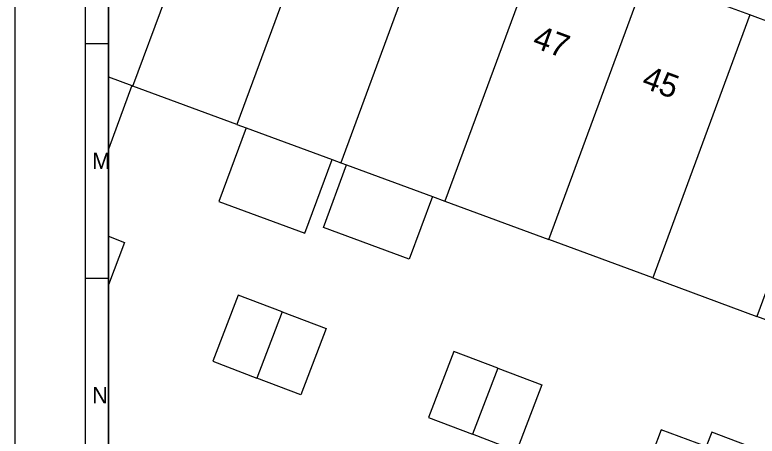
# Model space of a CAD drawing. Extents: x 192672 to 192910, y 446344 to 446512.
# Drawn here: x 192671.74 to 192703.44, y 446380.91 to 446398.88 of the extents above; entities that cross this region are included whole.
import ezdxf

# ---------------------------------------------------------------- set-up
doc = ezdxf.new("R2010")
doc.units = 0
for name, color, linetype in [('1010 viewport', 7, 'Continuous'), ('huisnummerreeks BGT', 7, 'Continuous'), ('Luifel', 7, 'Continuous'), ('pand op maaiveld vlak', 7, 'Continuous'), ('X-XX-AL-TEKENBLAD-S', 7, 'Continuous')]:
    doc.layers.add(name, color=color, linetype=linetype)

msp = doc.modelspace()

# ---------------------------------------------------------------- linework, layer by layer
at = {"layer": '1010 viewport'}
msp.add_lwpolyline([(192675.743, 446509.756), (192860.643, 446509.756), (192860.643, 446345.556), (192675.743, 446345.556)], close=True, dxfattribs=at)
at = {"layer": 'Luifel'}
msp.add_line((192676.742, 446395.864), (192675.743, 446393.155), dxfattribs=at)
for points in [[(192681.619, 446394.065), (192680.458, 446390.919), (192684.13, 446389.564), (192685.291, 446392.711)], [(192689.572, 446391.132), (192688.588, 446388.464), (192684.925, 446389.814), (192685.908, 446392.483)]]:
    msp.add_lwpolyline(points, dxfattribs=at)
at = {"layer": 'pand op maaiveld vlak'}
for p, q in [((192676.789, 446395.847), (192680.928, 446407.068)), ((192685.368, 446405.43), (192681.229, 446394.209)), ((192689.808, 446403.792), (192685.669, 446392.571)), ((192694.248, 446402.155), (192690.11, 446390.934)), ((192694.55, 446389.296), (192698.688, 446400.517)), ((192703.129, 446398.879), (192698.688, 446400.517)), ((192703.129, 446398.879), (192698.99, 446387.658)), ((192707.569, 446397.242), (192703.129, 446398.879)), ((192707.569, 446397.242), (192703.43, 446386.021)), ((192675.743, 446396.232), (192676.742, 446395.864)), ((192676.742, 446395.864), (192676.789, 446395.847)), ((192681.229, 446394.209), (192676.789, 446395.847)), ((192681.229, 446394.209), (192681.619, 446394.065)), ((192681.619, 446394.065), (192685.291, 446392.711)), ((192685.291, 446392.711), (192685.669, 446392.571)), ((192685.669, 446392.571), (192685.908, 446392.483)), ((192685.908, 446392.483), (192689.572, 446391.132)), ((192689.572, 446391.132), (192690.11, 446390.934)), ((192690.11, 446390.934), (192694.55, 446389.296)), ((192698.99, 446387.658), (192694.55, 446389.296)), ((192698.99, 446387.658), (192703.43, 446386.021)), ((192683.154, 446386.21), (192682.08, 446383.388)), ((192692.365, 446383.812), (192691.291, 446380.989))]:
    msp.add_line(p, q, dxfattribs=at)
for points in [[(192707.569, 446397.242), (192712.009, 446395.604), (192709.342, 446388.371), (192707.87, 446384.383), (192703.43, 446386.021)], [(192675.743, 446389.434), (192676.43, 446389.173), (192675.743, 446387.368)], [(192683.154, 446386.21), (192681.275, 446386.925), (192680.201, 446384.102), (192682.08, 446383.388)], [(192683.154, 446386.21), (192685.032, 446385.495), (192683.958, 446382.673), (192682.08, 446383.388)], [(192692.365, 446383.812), (192690.486, 446384.526), (192689.412, 446381.704), (192691.291, 446380.989)], [(192692.365, 446383.812), (192694.243, 446383.097), (192693.169, 446380.274), (192691.291, 446380.989)], [(192701.268, 446380.461), (192699.351, 446381.186), (192698.283, 446378.361), (192700.201, 446377.636), (192700.434, 446378.254)], [(192700.434, 446378.254), (192702.277, 446377.557), (192703.344, 446380.382), (192701.502, 446381.078), (192701.268, 446380.461)]]:
    msp.add_lwpolyline(points, dxfattribs=at)
at = {"layer": 'X-XX-AL-TEKENBLAD-S'}
for p, q in [((192671.743, 446511.756), (192671.743, 446343.556)), ((192674.743, 446510.756), (192674.743, 446344.556)), ((192674.743, 446397.656), (192675.743, 446397.656)), ((192674.743, 446387.656), (192675.743, 446387.656))]:
    msp.add_line(p, q, dxfattribs=at)
msp.add_lwpolyline([(192675.743, 446345.556), (192907.543, 446345.556), (192907.543, 446509.756), (192675.743, 446509.756)], close=True, dxfattribs=at)

# ---------------------------------------------------------------- texts
at = {"layer": 'huisnummerreeks BGT'}
for s, p in [('47', (192693.797, 446397.524)), ('45', (192698.464, 446395.803))]:
    msp.add_text(s, height=1, rotation=339.8, dxfattribs=at).set_placement(p)
at = {"layer": 'X-XX-AL-TEKENBLAD-S'}
for s, p in [('M', (192675.043, 446392.306)), ('N', (192675.043, 446382.306))]:
    msp.add_text(s, height=0.7, dxfattribs=at).set_placement(p)

doc.saveas('drawing.dxf')
